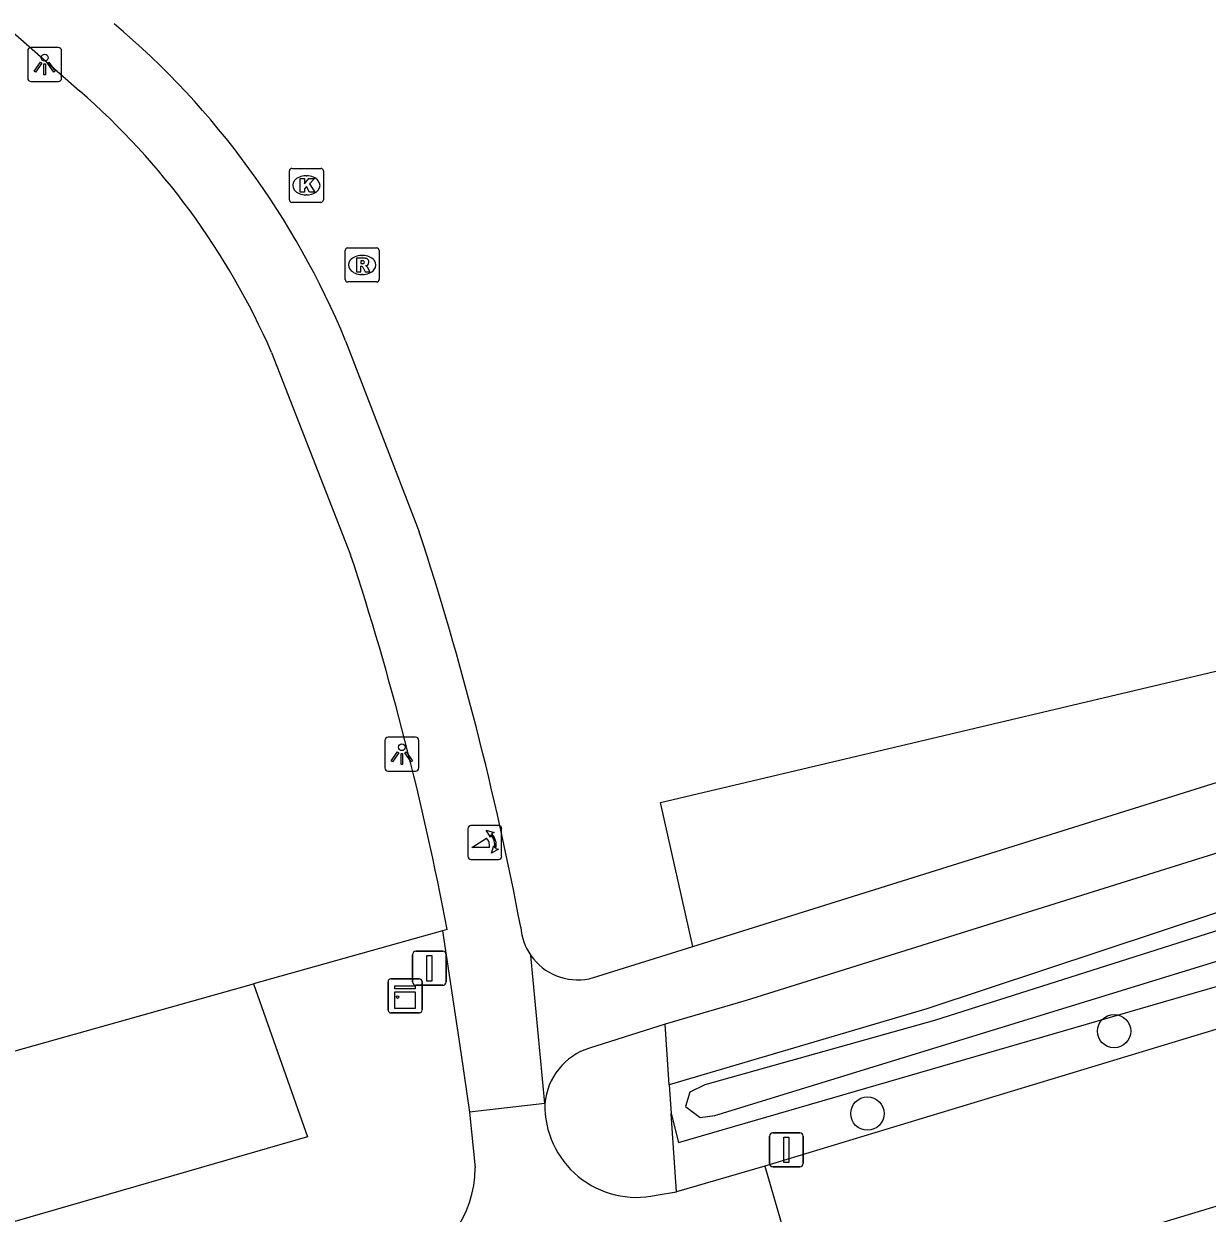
# Model space of a CAD drawing. Extents: x 162880 to 165536, y 384011 to 385179.
# Drawn here: x 164542.81 to 164577.63, y 384611.64 to 384646.63 of the extents above; entities that cross this region are included whole.
import ezdxf

# ---------------------------------------------------------------- set-up
doc = ezdxf.new("R2010")
doc.units = 0
for name, color, linetype in [('IMGEO_Boom', 7, 'Continuous'), ('IMGEO_Fietspad_open', 7, 'Continuous'), ('IMGEO_Groenvoorziening', 7, 'Continuous'), ('IMGEO_Kast', 7, 'Continuous'), ('IMGEO_Kolk', 7, 'Continuous'), ('IMGEO_Lichtpunt', 7, 'Continuous'), ('IMGEO_Poller', 7, 'Continuous'), ('IMGEO_Rijbaan_lokaal_gesloten', 7, 'Continuous'), ('IMGEO_Rioolput', 7, 'Continuous'), ('IMGEO_Verkeersbordpaal', 7, 'Continuous'), ('IMGEO_Waterloop', 7, 'Continuous')]:
    doc.layers.add(name, color=color, linetype=linetype)

msp = doc.modelspace()

# ---------------------------------------------------------------- linework, layer by layer
at = {"layer": 'IMGEO_Boom'}
for centre in [(164574.889, 384616.993), (164567.632, 384614.568)]:
    msp.add_circle(centre, 0.489, dxfattribs=at)
at = {"layer": 'IMGEO_Fietspad_open'}
for points in [[(164531.771, 384655.966), (164538.774, 384649.654), (164544.453, 384644.656)], [(164552.281, 384637.302), (164554.447, 384631.683)], [(164550.101, 384636.961), (164552.428, 384631.008)], [(164562.497, 384619.482), (164589.301, 384627.878)], [(164589.653, 384625.904), (164564.062, 384617.896), (164561.68, 384617.203)], [(164555.265, 384619.987), (164555.129, 384619.949)], [(164555.129, 384619.949), (164555.67, 384616.363), (164555.921, 384614.608)], [(164559.447, 384618.534), (164559.703, 384618.607), (164562.497, 384619.482)], [(164558.143, 384614.863), (164557.729, 384619.223)], [(164561.68, 384617.203), (164559.453, 384616.496)]]:
    msp.add_lwpolyline(points, dxfattribs=at)
for centre, radius, start, end in [((164529.741, 384627.994), 24.386, 22.4388, 49.8261), ((164530.158, 384628.244), 21.765, 23.6111, 48.945), ((164466.784, 384602.987), 92.24, 10.66179, 18.12589), ((164470.261, 384603.981), 86.498, 10.6637, 18.20738), ((164559.104, 384620.183), 1.677, 184.4911, 214.9303), ((164559.113, 384620.187), 1.686, 214.8607, 281.433), ((164560.026, 384614.694), 1.891, 107.6512, 174.8753)]:
    msp.add_arc(centre, radius, start, end, dxfattribs=at)
at = {"layer": 'IMGEO_Groenvoorziening'}
for points in [[(164607.638, 384693.67), (164606.395, 384687.855), (164603.226, 384670.477), (164600.105, 384655.085), (164598.511, 384644.94), (164595.243, 384626.219), (164569.382, 384617.651), (164561.8, 384615.419)], [(164562.497, 384619.482), (164561.543, 384623.718), (164583.111, 384628.823), (164583.864, 384634.349)], [(164561.856, 384614.574), (164562.079, 384613.718), (164579.893, 384618.887), (164596.946, 384624.627), (164597.503, 384624.815)], [(164555.129, 384619.949), (164549.573, 384618.387)], [(164439.703, 384587.637), (164455.427, 384592.338), (164500, 384604.454), (164549.573, 384618.387)], [(164549.573, 384618.387), (164551.155, 384613.885), (164500, 384599.087), (164456.616, 384588.519), (164440.812, 384583.848)], [(164561.8, 384615.419), (164561.68, 384617.203)], [(164561.8, 384615.419), (164561.856, 384614.574)], [(164562.011, 384612.264), (164561.856, 384614.574)]]:
    msp.add_lwpolyline(points, dxfattribs=at)
at = {"layer": 'IMGEO_Kast'}
for p, q in [((164553.532, 384617.607), (164553.532, 384618.448)), ((164553.532, 384618.448), (164553.532, 384617.607)), ((164553.607, 384618.532), (164554.448, 384618.532)), ((164554.448, 384618.532), (164553.607, 384618.532)), ((164554.532, 384618.457), (164554.532, 384617.616)), ((164554.532, 384617.616), (164554.532, 384618.457)), ((164554.457, 384617.532), (164553.616, 384617.532)), ((164553.616, 384617.532), (164554.457, 384617.532))]:
    msp.add_line(p, q, dxfattribs=at)
for points in [[(164553.727, 384618.322), (164554.327, 384618.322), (164554.327, 384618.237), (164553.727, 384618.237), (164553.727, 384618.322)], [(164553.727, 384618.147), (164554.327, 384618.147), (164554.327, 384617.658), (164553.727, 384617.658), (164553.727, 384618.147)]]:
    msp.add_lwpolyline(points, dxfattribs=at)
msp.add_circle((164553.811, 384617.996), 0.0377, dxfattribs=at)
for centre, start, end in [((164553.61, 384618.454), 92.4484, 184.2845), ((164553.61, 384618.454), 92.4484, 184.2845), ((164554.454, 384618.454), 2.4484, 94.2845), ((164554.454, 384618.454), 2.4484, 94.2845), ((164553.61, 384617.61), 182.4484, 274.2845), ((164553.61, 384617.61), 182.4484, 274.2845), ((164554.454, 384617.61), 272.4484, 4.2845), ((164554.454, 384617.61), 272.4484, 4.2845)]:
    msp.add_arc(centre, 0.0779, start, end, dxfattribs=at)
at = {"layer": 'IMGEO_Kolk'}
for p, q in [((164550.626, 384641.447), (164550.626, 384642.299)), ((164550.701, 384642.373), (164551.553, 384642.373)), ((164551.114, 384642.153), (164551.139, 384642.153)), ((164551.627, 384642.299), (164551.627, 384641.447)), ((164551.553, 384641.373), (164550.701, 384641.373)), ((164551.137, 384641.593), (164551.112, 384641.593))]:
    msp.add_line(p, q, dxfattribs=at)
for points in [[(164550.626, 384641.447), (164550.626, 384642.299)], [(164550.701, 384642.373), (164551.553, 384642.373)], [(164550.947, 384642.073), (164551.07, 384642.073), (164551.07, 384641.922), (164551.2, 384642.073), (164551.364, 384642.073), (164551.218, 384641.922), (164551.371, 384641.673), (164551.219, 384641.673), (164551.134, 384641.837), (164551.07, 384641.77), (164551.07, 384641.673), (164550.947, 384641.673), (164550.947, 384642.073)], [(164551.627, 384642.299), (164551.627, 384641.447)], [(164551.553, 384641.373), (164550.701, 384641.373)]]:
    msp.add_lwpolyline(points, dxfattribs=at)
for centre, start, end in [((164550.703, 384642.297), 91.552, 178.448), ((164550.703, 384642.297), 91.552, 178.448), ((164551.551, 384642.297), 1.552, 88.448), ((164551.551, 384642.297), 1.552, 88.448), ((164550.703, 384641.449), 181.552, 268.448), ((164550.703, 384641.449), 181.552, 268.448), ((164551.551, 384641.449), 271.552, 358.448), ((164551.551, 384641.449), 271.552, 358.448)]:
    msp.add_arc(centre, 0.0765, start, end, dxfattribs=at)
for centre, major_axis, ratio, start_param, end_param in [((164551.113, 384641.873), (-0.387, 0.002), 0.722429, 4.712389, 7.853982), ((164551.138, 384641.873), (-0.39, 0.002), 0.717154, 1.570796, 4.712389)]:
    msp.add_ellipse(centre, major_axis=major_axis, ratio=ratio, start_param=start_param, end_param=end_param, dxfattribs=at)
at = {"layer": 'IMGEO_Lichtpunt'}
for p, q in [((164543.831, 384645.927), (164543.023, 384645.927)), ((164543.831, 384645.927), (164543.023, 384645.927)), ((164542.929, 384645.832), (164542.929, 384645.025)), ((164542.929, 384645.832), (164542.929, 384645.025)), ((164543.925, 384645.025), (164543.925, 384645.832)), ((164543.925, 384645.025), (164543.925, 384645.832)), ((164543.023, 384644.931), (164543.831, 384644.931)), ((164543.023, 384644.931), (164543.831, 384644.931)), ((164554.337, 384625.642), (164553.529, 384625.642)), ((164554.337, 384625.642), (164553.529, 384625.642)), ((164553.435, 384625.547), (164553.435, 384624.74)), ((164553.435, 384625.547), (164553.435, 384624.74)), ((164554.431, 384624.74), (164554.431, 384625.547)), ((164554.431, 384624.74), (164554.431, 384625.547)), ((164553.529, 384624.646), (164554.337, 384624.646)), ((164553.529, 384624.646), (164554.337, 384624.646))]:
    msp.add_line(p, q, dxfattribs=at)
for points in [[(164543.303, 384645.496), (164543.342, 384645.468), (164543.154, 384645.206), (164543.116, 384645.233), (164543.303, 384645.496)], [(164543.405, 384645.448), (164543.452, 384645.448), (164543.452, 384645.126), (164543.405, 384645.126), (164543.405, 384645.448)], [(164543.515, 384645.468), (164543.553, 384645.495), (164543.74, 384645.233), (164543.701, 384645.205), (164543.515, 384645.468)], [(164553.809, 384625.211), (164553.848, 384625.183), (164553.66, 384624.921), (164553.622, 384624.948), (164553.809, 384625.211)], [(164553.911, 384625.163), (164553.958, 384625.163), (164553.958, 384624.841), (164553.911, 384624.841), (164553.911, 384625.163)], [(164554.021, 384625.183), (164554.059, 384625.21), (164554.246, 384624.948), (164554.207, 384624.92), (164554.021, 384625.183)]]:
    msp.add_lwpolyline(points, dxfattribs=at)
for centre in [(164543.428, 384645.63), (164553.934, 384625.345)]:
    msp.add_circle(centre, 0.0994, dxfattribs=at)
for centre, start, end in [((164543.023, 384645.832), 90, 180), ((164543.023, 384645.832), 90, 180), ((164543.831, 384645.832), 0, 90), ((164543.831, 384645.832), 0, 90), ((164543.023, 384645.025), 180, 270), ((164543.023, 384645.025), 180, 270), ((164543.831, 384645.025), 270, 0), ((164543.831, 384645.025), 270, 360), ((164553.529, 384625.547), 90, 180), ((164553.529, 384625.547), 90, 180), ((164554.337, 384625.547), 0, 90), ((164554.337, 384625.547), 0, 90), ((164553.529, 384624.74), 180, 270), ((164553.529, 384624.74), 180, 270), ((164554.337, 384624.74), 270, 0), ((164554.337, 384624.74), 270, 360)]:
    msp.add_arc(centre, 0.0946, start, end, dxfattribs=at)
at = {"layer": 'IMGEO_Poller'}
for p, q in [((164555.876, 384622.948), (164555.876, 384622.141)), ((164555.876, 384622.948), (164555.876, 384622.141)), ((164556.778, 384623.043), (164555.97, 384623.043)), ((164556.778, 384623.043), (164555.97, 384623.043)), ((164556.872, 384622.141), (164556.872, 384622.948)), ((164556.872, 384622.141), (164556.872, 384622.948)), ((164555.97, 384622.046), (164556.778, 384622.046)), ((164555.97, 384622.046), (164556.778, 384622.046))]:
    msp.add_line(p, q, dxfattribs=at)
for points in [[(164556.555, 384622.772), (164556.543, 384622.699), (164556.418, 384622.904)], [(164556.418, 384622.904), (164556.649, 384622.838), (164556.578, 384622.806)], [(164556.511, 384622.399), (164555.998, 384622.399), (164556.428, 384622.674)], [(164556.571, 384622.227), (164556.637, 384622.458), (164556.667, 384622.39)], [(164556.703, 384622.363), (164556.775, 384622.352), (164556.571, 384622.227)]]:
    msp.add_lwpolyline(points, dxfattribs=at)
for centre, radius, start, end in [((164555.97, 384622.948), 0.0946, 90, 180), ((164555.97, 384622.948), 0.0946, 90, 180), ((164556.197, 384622.459), 0.516, 349.3569, 42.2912), ((164556.778, 384622.948), 0.0946, 0, 90), ((164556.778, 384622.948), 0.0946, 0, 90), ((164556.183, 384622.449), 0.332, 351.3247, 42.4854), ((164556.197, 384622.459), 0.476, 351.7527, 41.1691), ((164555.97, 384622.141), 0.0946, 180, 270), ((164555.97, 384622.141), 0.0946, 180, 270), ((164556.778, 384622.141), 0.0946, 270, 0), ((164556.778, 384622.141), 0.0946, 270, 0)]:
    msp.add_arc(centre, radius, start, end, dxfattribs=at)
at = {"layer": 'IMGEO_Rijbaan_lokaal_gesloten'}
for points in [[(164595.036, 384622.236), (164564.615, 384613.02)], [(164565.993, 384608.261), (164594.146, 384616.753)], [(164558.143, 384614.863), (164555.921, 384614.608)], [(164555.921, 384614.608), (164556.09, 384612.977)], [(164564.615, 384613.02), (164562.011, 384612.264)], [(164564.615, 384613.02), (164565.993, 384608.261)], [(164561.417, 384612.166), (164562.011, 384612.264)]]:
    msp.add_lwpolyline(points, dxfattribs=at)
for centre, radius, start, end in [((164560.841, 384614.802), 2.698, 178.7028, 282.3364), ((164552.931, 384612.962), 3.159, 285.8363, 0.268)]:
    msp.add_arc(centre, radius, start, end, dxfattribs=at)
at = {"layer": 'IMGEO_Rioolput'}
for p, q in [((164552.267, 384639.107), (164552.267, 384639.959)), ((164552.342, 384640.033), (164553.194, 384640.033)), ((164553.268, 384639.959), (164553.268, 384639.107)), ((164552.755, 384639.813), (164552.78, 384639.813)), ((164552.778, 384639.253), (164552.753, 384639.253)), ((164553.194, 384639.033), (164552.342, 384639.033))]:
    msp.add_line(p, q, dxfattribs=at)
for points in [[(164552.267, 384639.107), (164552.267, 384639.959)], [(164552.342, 384640.033), (164553.194, 384640.033)], [(164553.268, 384639.959), (164553.268, 384639.107)], [(164552.856, 384639.731), (164552.604, 384639.733), (164552.604, 384639.333)], [(164552.782, 384639.652), (164552.728, 384639.652), (164552.728, 384639.571)], [(164552.604, 384639.333), (164552.728, 384639.333), (164552.728, 384639.495), (164552.739, 384639.495)], [(164552.728, 384639.571), (164552.78, 384639.571)], [(164552.786, 384639.466), (164552.857, 384639.333), (164552.997, 384639.333), (164552.932, 384639.459)], [(164553.194, 384639.033), (164552.342, 384639.033)]]:
    msp.add_lwpolyline(points, dxfattribs=at)
for centre, radius, start, end in [((164552.344, 384639.957), 0.0765, 91.552, 178.448), ((164552.344, 384639.957), 0.0765, 91.552, 178.448), ((164553.192, 384639.957), 0.0765, 1.552, 88.448), ((164553.192, 384639.957), 0.0765, 1.552, 88.448), ((164552.788, 384639.556), 0.0964, 77.0061, 93.1865), ((164552.802, 384639.613), 0.0378, 276.6634, 79.6772), ((164552.855, 384639.621), 0.109, 350.3612, 89.416), ((164552.853, 384639.621), 0.112, 277.5842, 350.9817), ((164552.738, 384639.442), 0.0533, 26.0293, 88.6989), ((164552.764, 384639.76), 0.19, 274.7715, 282.9687), ((164552.837, 384639.406), 0.108, 29.5134, 73.7905), ((164552.344, 384639.109), 0.0765, 181.552, 268.448), ((164552.344, 384639.109), 0.0765, 181.552, 268.448), ((164553.192, 384639.109), 0.0765, 271.552, 358.448), ((164553.192, 384639.109), 0.0765, 271.552, 358.448)]:
    msp.add_arc(centre, radius, start, end, dxfattribs=at)
for centre, major_axis, ratio, start_param, end_param in [((164552.754, 384639.533), (-0.387, 0.002), 0.722429, 4.712389, 7.853982), ((164552.779, 384639.533), (-0.39, 0.002), 0.717154, 1.570796, 4.712389)]:
    msp.add_ellipse(centre, major_axis=major_axis, ratio=ratio, start_param=start_param, end_param=end_param, dxfattribs=at)
at = {"layer": 'IMGEO_Verkeersbordpaal'}
for p, q in [((164554.349, 384619.343), (164555.139, 384619.343)), ((164555.139, 384619.343), (164554.349, 384619.343)), ((164554.249, 384618.443), (164554.249, 384619.243)), ((164554.249, 384619.243), (164554.249, 384618.443)), ((164555.239, 384619.243), (164555.239, 384618.443)), ((164555.239, 384618.443), (164555.239, 384619.243)), ((164555.139, 384618.343), (164554.349, 384618.343)), ((164554.349, 384618.343), (164555.139, 384618.343)), ((164564.751, 384613.101), (164564.751, 384613.901)), ((164564.751, 384613.901), (164564.751, 384613.101)), ((164564.851, 384614.001), (164565.641, 384614.001)), ((164565.641, 384614.001), (164564.851, 384614.001)), ((164565.741, 384613.901), (164565.741, 384613.101)), ((164565.741, 384613.101), (164565.741, 384613.901)), ((164565.641, 384613.001), (164564.851, 384613.001)), ((164564.851, 384613.001), (164565.641, 384613.001))]:
    msp.add_line(p, q, dxfattribs=at)
for points in [[(164554.669, 384619.218), (164554.819, 384619.218), (164554.819, 384618.468), (164554.669, 384618.468), (164554.669, 384619.218)], [(164565.171, 384613.876), (164565.321, 384613.876), (164565.321, 384613.126), (164565.171, 384613.126), (164565.171, 384613.876)]]:
    msp.add_lwpolyline(points, dxfattribs=at)
for centre, start, end in [((164554.349, 384619.243), 90, 180), ((164554.349, 384619.243), 90, 180), ((164555.139, 384619.243), 0, 90), ((164555.139, 384619.243), 360, 90), ((164554.349, 384618.443), 180, 270), ((164554.349, 384618.443), 180, 270), ((164555.139, 384618.443), 270, 0), ((164555.139, 384618.443), 270, 0), ((164564.851, 384613.901), 90, 180), ((164564.851, 384613.901), 90, 180), ((164565.641, 384613.901), 0, 90), ((164565.641, 384613.901), 360, 90), ((164564.851, 384613.101), 180, 270), ((164564.851, 384613.101), 180, 270), ((164565.641, 384613.101), 270, 0), ((164565.641, 384613.101), 270, 0)]:
    msp.add_arc(centre, 0.1, start, end, dxfattribs=at)
at = {"layer": 'IMGEO_Waterloop'}
msp.add_lwpolyline([(164610.209, 384693.61), (164610.437, 384694.657), (164611.197, 384698.143), (164609.434, 384698.544), (164608.359, 384693.516), (164607.119, 384687.712), (164603.95, 384670.338), (164600.831, 384654.954), (164599.239, 384644.819), (164595.894, 384625.657), (164569.602, 384617.305), (164562.847, 384615.411), (164562.404, 384615.203), (164562.285, 384614.777), (164562.713, 384614.449), (164563.141, 384614.51), (164579.672, 384619.591), (164596.884, 384625.385), (164598.818, 384633.172), (164605.95, 384670.54), (164608.64, 384686.408), (164610.209, 384693.61)], dxfattribs=at)

doc.saveas('drawing.dxf')
